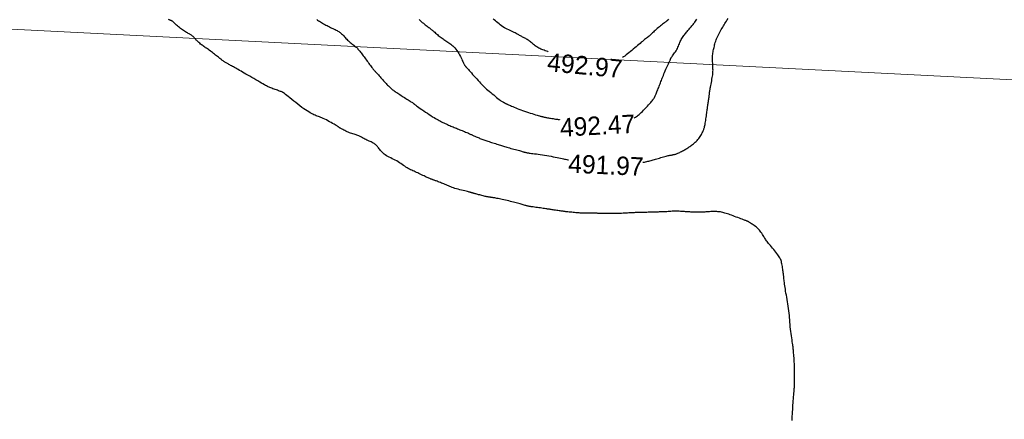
# Model space of a CAD drawing. Header units: millimetres. Extents: x 32690613 to 32693367, y 5343692 to 5344708.
# Tile 657 of 1009: x 32692901 to 32692955, y 5344434 to 5344455. Entities that reach past the tile are written whole.
import ezdxf
from ezdxf.enums import TextEntityAlignment as Align

# ---------------------------------------------------------------- set-up
doc = ezdxf.new("R2010")
doc.units = ezdxf.units.MM
doc.header["$LTSCALE"] = 20
doc.layers.get('0').update_dxf_attribs({"lineweight": 18})
doc.layers.get('Defpoints').update_dxf_attribs({"color": 11, "lineweight": 18})
for name, color, linetype in [('02-DGM_HL_491.50', 72, 'Continuous'), ('02-DGM_HL_492.00', 82, 'Continuous'), ('02-DGM_HL_492.50', 92, 'Continuous'), ('02-DGM_HL_493.00', 102, 'Continuous')]:
    doc.layers.add(name, color=color, linetype=linetype)

# ---------------------------------------------------------------- blocks, each defined once
blk = doc.blocks.new('A$C78070446')
blk.add_line((4469505.561, 5343027.116), (4470255.144, 5342959.865))

msp = doc.modelspace()

# ---------------------------------------------------------------- linework, layer by layer
at = {"layer": '02-DGM_HL_491.50', "elevation": 491.5, "flags": 128}
msp.add_lwpolyline([(32692943.455, 5344433.545), (32692943.463, 5344433.66), (32692943.47, 5344433.777), (32692943.477, 5344433.896), (32692943.484, 5344434.016), (32692943.491, 5344434.137), (32692943.498, 5344434.257), (32692943.505, 5344434.378), (32692943.513, 5344434.496), (32692943.522, 5344434.613), (32692943.53, 5344434.727), (32692943.539, 5344434.837), (32692943.548, 5344434.94), (32692943.556, 5344435.037), (32692943.564, 5344435.126), (32692943.571, 5344435.205), (32692943.577, 5344435.274), (32692943.582, 5344435.331), (32692943.585, 5344435.377), (32692943.588, 5344435.415), (32692943.59, 5344435.445), (32692943.591, 5344435.469), (32692943.592, 5344435.489), (32692943.592, 5344435.506), (32692943.592, 5344435.521), (32692943.592, 5344435.537), (32692943.591, 5344435.554), (32692943.591, 5344435.574), (32692943.591, 5344435.598), (32692943.591, 5344435.629), (32692943.591, 5344435.666), (32692943.591, 5344435.713), (32692943.592, 5344435.77), (32692943.593, 5344435.838), (32692943.594, 5344435.917), (32692943.595, 5344436.004), (32692943.595, 5344436.099), (32692943.595, 5344436.199), (32692943.594, 5344436.304), (32692943.592, 5344436.411), (32692943.588, 5344436.52), (32692943.583, 5344436.629), (32692943.577, 5344436.737), (32692943.57, 5344436.842), (32692943.562, 5344436.942), (32692943.555, 5344437.036), (32692943.547, 5344437.123), (32692943.541, 5344437.201), (32692943.535, 5344437.269), (32692943.53, 5344437.326), (32692943.527, 5344437.374), (32692943.523, 5344437.418), (32692943.52, 5344437.459), (32692943.516, 5344437.501), (32692943.51, 5344437.547), (32692943.503, 5344437.6), (32692943.494, 5344437.663), (32692943.482, 5344437.74), (32692943.468, 5344437.828), (32692943.453, 5344437.927), (32692943.436, 5344438.034), (32692943.42, 5344438.148), (32692943.403, 5344438.267), (32692943.387, 5344438.389), (32692943.373, 5344438.514), (32692943.361, 5344438.638), (32692943.35, 5344438.763), (32692943.34, 5344438.888), (32692943.331, 5344439.012), (32692943.321, 5344439.137), (32692943.31, 5344439.262), (32692943.298, 5344439.386), (32692943.284, 5344439.511), (32692943.268, 5344439.635), (32692943.249, 5344439.759), (32692943.229, 5344439.882), (32692943.208, 5344440.003), (32692943.187, 5344440.123), (32692943.165, 5344440.241), (32692943.145, 5344440.355), (32692943.125, 5344440.467), (32692943.107, 5344440.575), (32692943.091, 5344440.679), (32692943.076, 5344440.778), (32692943.063, 5344440.872), (32692943.051, 5344440.96), (32692943.041, 5344441.041), (32692943.032, 5344441.115), (32692943.023, 5344441.181), (32692943.016, 5344441.24), (32692943.01, 5344441.292), (32692943.004, 5344441.339), (32692942.999, 5344441.384), (32692942.993, 5344441.428), (32692942.987, 5344441.474), (32692942.981, 5344441.523), (32692942.975, 5344441.577), (32692942.967, 5344441.638), (32692942.959, 5344441.704), (32692942.95, 5344441.775), (32692942.939, 5344441.847), (32692942.928, 5344441.92), (32692942.916, 5344441.992), (32692942.903, 5344442.061), (32692942.889, 5344442.126), (32692942.874, 5344442.185), (32692942.857, 5344442.24), (32692942.837, 5344442.291), (32692942.815, 5344442.341), (32692942.788, 5344442.391), (32692942.757, 5344442.443), (32692942.721, 5344442.498), (32692942.678, 5344442.557), (32692942.63, 5344442.622), (32692942.576, 5344442.692), (32692942.518, 5344442.764), (32692942.458, 5344442.838), (32692942.398, 5344442.911), (32692942.339, 5344442.983), (32692942.282, 5344443.052), (32692942.23, 5344443.115), (32692942.183, 5344443.173), (32692942.141, 5344443.225), (32692942.103, 5344443.274), (32692942.068, 5344443.32), (32692942.036, 5344443.364), (32692942.005, 5344443.409), (32692941.975, 5344443.455), (32692941.944, 5344443.503), (32692941.912, 5344443.555), (32692941.879, 5344443.609), (32692941.844, 5344443.666), (32692941.806, 5344443.724), (32692941.766, 5344443.783), (32692941.723, 5344443.841), (32692941.676, 5344443.898), (32692941.626, 5344443.953), (32692941.572, 5344444.005), (32692941.516, 5344444.054), (32692941.458, 5344444.1), (32692941.401, 5344444.142), (32692941.345, 5344444.18), (32692941.293, 5344444.215), (32692941.245, 5344444.245), (32692941.204, 5344444.272), (32692941.169, 5344444.294), (32692941.141, 5344444.312), (32692941.119, 5344444.326), (32692941.101, 5344444.338), (32692941.086, 5344444.348), (32692941.073, 5344444.356), (32692941.06, 5344444.363), (32692941.048, 5344444.37), (32692941.035, 5344444.376), (32692941.019, 5344444.383), (32692940.999, 5344444.391), (32692940.975, 5344444.401), (32692940.944, 5344444.412), (32692940.907, 5344444.426), (32692940.862, 5344444.443), (32692940.807, 5344444.464), (32692940.742, 5344444.488), (32692940.669, 5344444.515), (32692940.59, 5344444.544), (32692940.505, 5344444.576), (32692940.419, 5344444.608), (32692940.331, 5344444.641), (32692940.245, 5344444.673), (32692940.162, 5344444.703), (32692940.084, 5344444.732), (32692940.01, 5344444.759), (32692939.94, 5344444.784), (32692939.873, 5344444.807), (32692939.808, 5344444.827), (32692939.745, 5344444.845), (32692939.682, 5344444.861), (32692939.62, 5344444.874), (32692939.556, 5344444.885), (32692939.492, 5344444.893), (32692939.427, 5344444.899), (32692939.362, 5344444.903), (32692939.296, 5344444.905), (32692939.231, 5344444.906), (32692939.165, 5344444.905), (32692939.098, 5344444.903), (32692939.032, 5344444.9), (32692938.966, 5344444.896), (32692938.901, 5344444.892), (32692938.835, 5344444.887), (32692938.77, 5344444.882), (32692938.706, 5344444.878), (32692938.643, 5344444.874), (32692938.58, 5344444.871), (32692938.518, 5344444.868), (32692938.457, 5344444.867), (32692938.396, 5344444.866), (32692938.337, 5344444.866), (32692938.279, 5344444.867), (32692938.222, 5344444.868), (32692938.166, 5344444.869), (32692938.111, 5344444.872), (32692938.057, 5344444.874), (32692938.003, 5344444.877), (32692937.95, 5344444.88), (32692937.896, 5344444.883), (32692937.841, 5344444.887), (32692937.784, 5344444.891), (32692937.725, 5344444.895), (32692937.664, 5344444.899), (32692937.6, 5344444.904), (32692937.533, 5344444.908), (32692937.463, 5344444.913), (32692937.392, 5344444.917), (32692937.318, 5344444.92), (32692937.244, 5344444.922), (32692937.168, 5344444.923), (32692937.091, 5344444.923), (32692937.014, 5344444.921), (32692936.937, 5344444.918), (32692936.86, 5344444.914), (32692936.785, 5344444.909), (32692936.712, 5344444.904), (32692936.641, 5344444.899), (32692936.574, 5344444.895), (32692936.509, 5344444.891), (32692936.449, 5344444.888), (32692936.391, 5344444.886), (32692936.336, 5344444.884), (32692936.281, 5344444.883), (32692936.226, 5344444.882), (32692936.17, 5344444.881), (32692936.112, 5344444.881), (32692936.05, 5344444.879), (32692935.984, 5344444.878), (32692935.916, 5344444.876), (32692935.844, 5344444.874), (32692935.772, 5344444.871), (32692935.701, 5344444.869), (32692935.63, 5344444.866), (32692935.562, 5344444.863), (32692935.497, 5344444.861), (32692935.437, 5344444.859), (32692935.381, 5344444.856), (32692935.329, 5344444.854), (32692935.279, 5344444.853), (32692935.232, 5344444.851), (32692935.187, 5344444.85), (32692935.143, 5344444.849), (32692935.1, 5344444.848), (32692935.058, 5344444.848), (32692935.014, 5344444.847), (32692934.97, 5344444.847), (32692934.924, 5344444.846), (32692934.876, 5344444.845), (32692934.824, 5344444.844), (32692934.769, 5344444.842), (32692934.709, 5344444.839), (32692934.644, 5344444.835), (32692934.574, 5344444.831), (32692934.501, 5344444.826), (32692934.424, 5344444.821), (32692934.345, 5344444.816), (32692934.264, 5344444.811), (32692934.182, 5344444.806), (32692934.099, 5344444.803), (32692934.015, 5344444.8), (32692933.933, 5344444.798), (32692933.851, 5344444.797), (32692933.772, 5344444.796), (32692933.695, 5344444.796), (32692933.622, 5344444.796), (32692933.552, 5344444.796), (32692933.487, 5344444.797), (32692933.427, 5344444.797), (32692933.372, 5344444.797), (32692933.32, 5344444.798), (32692933.273, 5344444.798), (32692933.228, 5344444.799), (32692933.185, 5344444.799), (32692933.144, 5344444.8), (32692933.105, 5344444.801), (32692933.066, 5344444.802), (32692933.027, 5344444.804), (32692932.986, 5344444.805), (32692932.944, 5344444.807), (32692932.898, 5344444.808), (32692932.849, 5344444.81), (32692932.795, 5344444.811), (32692932.736, 5344444.812), (32692932.67, 5344444.813), (32692932.6, 5344444.814), (32692932.527, 5344444.815), (32692932.452, 5344444.816), (32692932.378, 5344444.816), (32692932.306, 5344444.817), (32692932.237, 5344444.818), (32692932.174, 5344444.819), (32692932.118, 5344444.82), (32692932.068, 5344444.821), (32692932.021, 5344444.822), (32692931.975, 5344444.824), (32692931.929, 5344444.827), (32692931.88, 5344444.83), (32692931.828, 5344444.834), (32692931.769, 5344444.839), (32692931.702, 5344444.845), (32692931.63, 5344444.851), (32692931.554, 5344444.859), (32692931.477, 5344444.866), (32692931.401, 5344444.873), (32692931.328, 5344444.881), (32692931.26, 5344444.887), (32692931.201, 5344444.894), (32692931.151, 5344444.899), (32692931.109, 5344444.904), (32692931.072, 5344444.909), (32692931.039, 5344444.913), (32692931.006, 5344444.918), (32692930.973, 5344444.923), (32692930.935, 5344444.928), (32692930.892, 5344444.934), (32692930.841, 5344444.942), (32692930.783, 5344444.95), (32692930.721, 5344444.958), (32692930.656, 5344444.967), (32692930.59, 5344444.976), (32692930.524, 5344444.986), (32692930.461, 5344444.995), (32692930.403, 5344445.003), (32692930.349, 5344445.012), (32692930.301, 5344445.019), (32692930.254, 5344445.027), (32692930.208, 5344445.035), (32692930.161, 5344445.042), (32692930.111, 5344445.051), (32692930.055, 5344445.059), (32692929.993, 5344445.069), (32692929.923, 5344445.079), (32692929.847, 5344445.09), (32692929.766, 5344445.102), (32692929.684, 5344445.113), (32692929.602, 5344445.124), (32692929.523, 5344445.135), (32692929.448, 5344445.146), (32692929.381, 5344445.155), (32692929.323, 5344445.163), (32692929.272, 5344445.17), (32692929.228, 5344445.176), (32692929.189, 5344445.182), (32692929.153, 5344445.188), (32692929.119, 5344445.195), (32692929.086, 5344445.202), (32692929.051, 5344445.21), (32692929.015, 5344445.22), (32692928.975, 5344445.231), (32692928.932, 5344445.243), (32692928.886, 5344445.256), (32692928.836, 5344445.27), (32692928.783, 5344445.286), (32692928.726, 5344445.302), (32692928.665, 5344445.32), (32692928.6, 5344445.338), (32692928.53, 5344445.358), (32692928.457, 5344445.377), (32692928.381, 5344445.398), (32692928.302, 5344445.419), (32692928.22, 5344445.439), (32692928.135, 5344445.46), (32692928.048, 5344445.481), (32692927.96, 5344445.502), (32692927.871, 5344445.522), (32692927.783, 5344445.541), (32692927.697, 5344445.56), (32692927.614, 5344445.578), (32692927.535, 5344445.594), (32692927.462, 5344445.609), (32692927.395, 5344445.622), (32692927.336, 5344445.634), (32692927.283, 5344445.644), (32692927.237, 5344445.652), (32692927.197, 5344445.659), (32692927.161, 5344445.665), (32692927.128, 5344445.67), (32692927.099, 5344445.674), (32692927.071, 5344445.678), (32692927.045, 5344445.682), (32692927.019, 5344445.685), (32692926.992, 5344445.689), (32692926.963, 5344445.693), (32692926.932, 5344445.698), (32692926.898, 5344445.704), (32692926.859, 5344445.712), (32692926.814, 5344445.722), (32692926.764, 5344445.733), (32692926.709, 5344445.747), (32692926.651, 5344445.761), (32692926.59, 5344445.777), (32692926.529, 5344445.793), (32692926.469, 5344445.808), (32692926.41, 5344445.824), (32692926.356, 5344445.838), (32692926.307, 5344445.851), (32692926.262, 5344445.863), (32692926.221, 5344445.874), (32692926.185, 5344445.884), (32692926.152, 5344445.893), (32692926.122, 5344445.901), (32692926.095, 5344445.909), (32692926.07, 5344445.916), (32692926.047, 5344445.923), (32692926.024, 5344445.929), (32692926, 5344445.936), (32692925.972, 5344445.944), (32692925.94, 5344445.953), (32692925.901, 5344445.963), (32692925.853, 5344445.976), (32692925.796, 5344445.99), (32692925.727, 5344446.006), (32692925.649, 5344446.025), (32692925.564, 5344446.046), (32692925.474, 5344446.069), (32692925.382, 5344446.092), (32692925.29, 5344446.117), (32692925.2, 5344446.142), (32692925.116, 5344446.168), (32692925.037, 5344446.194), (32692924.965, 5344446.22), (32692924.898, 5344446.246), (32692924.834, 5344446.272), (32692924.773, 5344446.298), (32692924.712, 5344446.324), (32692924.651, 5344446.351), (32692924.589, 5344446.378), (32692924.524, 5344446.405), (32692924.458, 5344446.432), (32692924.391, 5344446.458), (32692924.326, 5344446.483), (32692924.263, 5344446.507), (32692924.203, 5344446.53), (32692924.149, 5344446.55), (32692924.1, 5344446.568), (32692924.059, 5344446.583), (32692924.024, 5344446.596), (32692923.994, 5344446.607), (32692923.967, 5344446.617), (32692923.943, 5344446.626), (32692923.921, 5344446.635), (32692923.898, 5344446.643), (32692923.873, 5344446.652), (32692923.847, 5344446.662), (32692923.817, 5344446.673), (32692923.784, 5344446.686), (32692923.748, 5344446.701), (32692923.707, 5344446.717), (32692923.663, 5344446.736), (32692923.614, 5344446.758), (32692923.56, 5344446.782), (32692923.502, 5344446.81), (32692923.439, 5344446.84), (32692923.373, 5344446.872), (32692923.304, 5344446.905), (32692923.235, 5344446.939), (32692923.164, 5344446.973), (32692923.094, 5344447.006), (32692923.026, 5344447.038), (32692922.959, 5344447.068), (32692922.895, 5344447.097), (32692922.831, 5344447.125), (32692922.769, 5344447.154), (32692922.706, 5344447.184), (32692922.644, 5344447.216), (32692922.582, 5344447.25), (32692922.518, 5344447.287), (32692922.454, 5344447.328), (32692922.387, 5344447.372), (32692922.319, 5344447.419), (32692922.25, 5344447.467), (32692922.178, 5344447.516), (32692922.105, 5344447.564), (32692922.029, 5344447.612), (32692921.951, 5344447.657), (32692921.871, 5344447.701), (32692921.789, 5344447.742), (32692921.707, 5344447.782), (32692921.626, 5344447.821), (32692921.547, 5344447.861), (32692921.471, 5344447.901), (32692921.398, 5344447.942), (32692921.331, 5344447.985), (32692921.27, 5344448.031), (32692921.214, 5344448.078), (32692921.164, 5344448.127), (32692921.117, 5344448.176), (32692921.075, 5344448.225), (32692921.036, 5344448.273), (32692921, 5344448.319), (32692920.966, 5344448.363), (32692920.934, 5344448.404), (32692920.902, 5344448.442), (32692920.871, 5344448.478), (32692920.838, 5344448.512), (32692920.803, 5344448.544), (32692920.766, 5344448.575), (32692920.724, 5344448.604), (32692920.678, 5344448.633), (32692920.626, 5344448.661), (32692920.571, 5344448.689), (32692920.512, 5344448.716), (32692920.451, 5344448.743), (32692920.39, 5344448.77), (32692920.331, 5344448.796), (32692920.274, 5344448.823), (32692920.22, 5344448.848), (32692920.172, 5344448.874), (32692920.127, 5344448.899), (32692920.085, 5344448.924), (32692920.046, 5344448.948), (32692920.007, 5344448.971), (32692919.968, 5344448.992), (32692919.928, 5344449.012), (32692919.886, 5344449.031), (32692919.841, 5344449.048), (32692919.792, 5344449.064), (32692919.74, 5344449.079), (32692919.686, 5344449.094), (32692919.63, 5344449.11), (32692919.571, 5344449.127), (32692919.51, 5344449.146), (32692919.447, 5344449.168), (32692919.383, 5344449.193), (32692919.319, 5344449.22), (32692919.255, 5344449.249), (32692919.193, 5344449.278), (32692919.133, 5344449.307), (32692919.078, 5344449.335), (32692919.028, 5344449.361), (32692918.984, 5344449.384), (32692918.947, 5344449.403), (32692918.916, 5344449.419), (32692918.891, 5344449.432), (32692918.87, 5344449.444), (32692918.853, 5344449.454), (32692918.839, 5344449.462), (32692918.827, 5344449.47), (32692918.816, 5344449.479), (32692918.805, 5344449.488), (32692918.793, 5344449.498), (32692918.778, 5344449.51), (32692918.758, 5344449.525), (32692918.733, 5344449.543), (32692918.7, 5344449.565), (32692918.658, 5344449.591), (32692918.606, 5344449.623), (32692918.542, 5344449.661), (32692918.468, 5344449.703), (32692918.387, 5344449.747), (32692918.302, 5344449.794), (32692918.214, 5344449.84), (32692918.126, 5344449.886), (32692918.04, 5344449.928), (32692917.959, 5344449.966), (32692917.885, 5344449.999), (32692917.817, 5344450.027), (32692917.753, 5344450.052), (32692917.692, 5344450.075), (32692917.633, 5344450.097), (32692917.575, 5344450.12), (32692917.515, 5344450.144), (32692917.453, 5344450.171), (32692917.388, 5344450.202), (32692917.318, 5344450.237), (32692917.244, 5344450.278), (32692917.165, 5344450.324), (32692917.081, 5344450.376), (32692916.992, 5344450.434), (32692916.897, 5344450.5), (32692916.796, 5344450.573), (32692916.689, 5344450.653), (32692916.579, 5344450.739), (32692916.467, 5344450.828), (32692916.356, 5344450.917), (32692916.248, 5344451.004), (32692916.147, 5344451.086), (32692916.054, 5344451.161), (32692915.973, 5344451.226), (32692915.904, 5344451.28), (32692915.846, 5344451.323), (32692915.796, 5344451.358), (32692915.752, 5344451.385), (32692915.712, 5344451.408), (32692915.672, 5344451.427), (32692915.631, 5344451.444), (32692915.585, 5344451.461), (32692915.532, 5344451.48), (32692915.475, 5344451.5), (32692915.413, 5344451.522), (32692915.35, 5344451.544), (32692915.286, 5344451.566), (32692915.223, 5344451.589), (32692915.163, 5344451.61), (32692915.108, 5344451.631), (32692915.058, 5344451.651), (32692915.011, 5344451.671), (32692914.966, 5344451.691), (32692914.919, 5344451.714), (32692914.87, 5344451.739), (32692914.815, 5344451.769), (32692914.753, 5344451.804), (32692914.68, 5344451.846), (32692914.596, 5344451.895), (32692914.501, 5344451.95), (32692914.399, 5344452.009), (32692914.291, 5344452.072), (32692914.181, 5344452.137), (32692914.069, 5344452.202), (32692913.959, 5344452.266), (32692913.853, 5344452.328), (32692913.752, 5344452.386), (32692913.657, 5344452.44), (32692913.568, 5344452.492), (32692913.484, 5344452.539), (32692913.405, 5344452.584), (32692913.331, 5344452.626), (32692913.261, 5344452.666), (32692913.195, 5344452.703), (32692913.133, 5344452.738), (32692913.074, 5344452.771), (32692913.019, 5344452.802), (32692912.967, 5344452.831), (32692912.919, 5344452.858), (32692912.873, 5344452.884), (32692912.829, 5344452.908), (32692912.789, 5344452.931), (32692912.75, 5344452.953), (32692912.714, 5344452.974), (32692912.679, 5344452.994), (32692912.645, 5344453.014), (32692912.612, 5344453.034), (32692912.58, 5344453.054), (32692912.548, 5344453.075), (32692912.516, 5344453.097), (32692912.484, 5344453.121), (32692912.45, 5344453.146), (32692912.416, 5344453.173), (32692912.38, 5344453.201), (32692912.341, 5344453.232), (32692912.3, 5344453.265), (32692912.256, 5344453.3), (32692912.209, 5344453.338), (32692912.158, 5344453.378), (32692912.104, 5344453.42), (32692912.048, 5344453.464), (32692911.99, 5344453.508), (32692911.932, 5344453.552), (32692911.873, 5344453.595), (32692911.816, 5344453.637), (32692911.76, 5344453.677), (32692911.707, 5344453.714), (32692911.655, 5344453.749), (32692911.606, 5344453.783), (32692911.558, 5344453.815), (32692911.511, 5344453.847), (32692911.465, 5344453.879), (32692911.419, 5344453.912), (32692911.374, 5344453.946), (32692911.329, 5344453.981), (32692911.284, 5344454.018), (32692911.241, 5344454.055), (32692911.198, 5344454.093), (32692911.157, 5344454.13), (32692911.119, 5344454.167), (32692911.083, 5344454.202), (32692911.05, 5344454.235), (32692911.021, 5344454.265), (32692910.995, 5344454.293), (32692910.972, 5344454.319), (32692910.95, 5344454.343), (32692910.93, 5344454.366), (32692910.911, 5344454.386), (32692910.892, 5344454.406), (32692910.873, 5344454.424), (32692910.853, 5344454.442), (32692910.832, 5344454.459), (32692910.809, 5344454.476), (32692910.784, 5344454.493), (32692910.757, 5344454.511), (32692910.727, 5344454.53), (32692910.693, 5344454.55), (32692910.656, 5344454.572), (32692910.614, 5344454.595), (32692910.57, 5344454.621), (32692910.521, 5344454.649), (32692910.471, 5344454.679), (32692910.418, 5344454.712), (32692910.363, 5344454.747), (32692910.308, 5344454.784), (32692910.252, 5344454.825), (32692910.195, 5344454.867), (32692910.14, 5344454.912), (32692910.085, 5344454.957), (32692910.033, 5344455.002), (32692909.984, 5344455.045), (32692909.939, 5344455.085), (32692909.898, 5344455.122), (32692909.863, 5344455.155), (32692909.833, 5344455.182), (32692909.808, 5344455.204), (32692909.789, 5344455.221), (32692909.772, 5344455.235), (32692909.759, 5344455.246), (32692909.749, 5344455.254), (32692909.74, 5344455.261), (32692909.731, 5344455.266), (32692909.723, 5344455.271), (32692909.715, 5344455.275), (32692909.707, 5344455.279), (32692909.698, 5344455.283), (32692909.688, 5344455.287), (32692909.678, 5344455.292), (32692909.665, 5344455.297), (32692909.652, 5344455.303), (32692909.637, 5344455.31), (32692909.618, 5344455.318), (32692909.596, 5344455.327), (32692909.569, 5344455.339), (32692909.536, 5344455.353)], dxfattribs=at)
at = {"layer": '02-DGM_HL_492.00', "elevation": 492, "flags": 128}
for points in [[(32692917.6, 5344455.347), (32692917.649, 5344455.318), (32692917.699, 5344455.287), (32692917.751, 5344455.255), (32692917.806, 5344455.222), (32692917.862, 5344455.188), (32692917.92, 5344455.154), (32692917.979, 5344455.119), (32692918.04, 5344455.085), (32692918.102, 5344455.05), (32692918.165, 5344455.016), (32692918.23, 5344454.983), (32692918.294, 5344454.95), (32692918.359, 5344454.919), (32692918.422, 5344454.888), (32692918.485, 5344454.857), (32692918.545, 5344454.828), (32692918.602, 5344454.8), (32692918.656, 5344454.772), (32692918.707, 5344454.745), (32692918.754, 5344454.719), (32692918.798, 5344454.692), (32692918.84, 5344454.665), (32692918.88, 5344454.636), (32692918.919, 5344454.606), (32692918.957, 5344454.573), (32692918.995, 5344454.538), (32692919.033, 5344454.499), (32692919.071, 5344454.458), (32692919.111, 5344454.414), (32692919.151, 5344454.37), (32692919.192, 5344454.324), (32692919.235, 5344454.278), (32692919.278, 5344454.234), (32692919.324, 5344454.19), (32692919.371, 5344454.148), (32692919.419, 5344454.108), (32692919.468, 5344454.069), (32692919.517, 5344454.031), (32692919.565, 5344453.995), (32692919.612, 5344453.959), (32692919.658, 5344453.924), (32692919.7, 5344453.889), (32692919.74, 5344453.854), (32692919.778, 5344453.819), (32692919.813, 5344453.783), (32692919.847, 5344453.746), (32692919.881, 5344453.708), (32692919.914, 5344453.668), (32692919.948, 5344453.626), (32692919.982, 5344453.582), (32692920.018, 5344453.535), (32692920.055, 5344453.485), (32692920.094, 5344453.433), (32692920.134, 5344453.379), (32692920.174, 5344453.323), (32692920.216, 5344453.266), (32692920.259, 5344453.207), (32692920.303, 5344453.146), (32692920.347, 5344453.085), (32692920.392, 5344453.024), (32692920.436, 5344452.963), (32692920.479, 5344452.905), (32692920.52, 5344452.849), (32692920.559, 5344452.797), (32692920.595, 5344452.749), (32692920.628, 5344452.707), (32692920.657, 5344452.671), (32692920.683, 5344452.639), (32692920.707, 5344452.612), (32692920.73, 5344452.586), (32692920.753, 5344452.56), (32692920.778, 5344452.533), (32692920.806, 5344452.504), (32692920.837, 5344452.47), (32692920.873, 5344452.431), (32692920.912, 5344452.388), (32692920.955, 5344452.34), (32692921.001, 5344452.289), (32692921.048, 5344452.236), (32692921.096, 5344452.182), (32692921.145, 5344452.127), (32692921.193, 5344452.073), (32692921.24, 5344452.02), (32692921.286, 5344451.968), (32692921.33, 5344451.918), (32692921.374, 5344451.87), (32692921.416, 5344451.824), (32692921.458, 5344451.78), (32692921.498, 5344451.739), (32692921.538, 5344451.699), (32692921.576, 5344451.663), (32692921.615, 5344451.628), (32692921.653, 5344451.595), (32692921.691, 5344451.563), (32692921.731, 5344451.532), (32692921.772, 5344451.502), (32692921.815, 5344451.471), (32692921.86, 5344451.439), (32692921.909, 5344451.406), (32692921.959, 5344451.372), (32692922.013, 5344451.337), (32692922.069, 5344451.3), (32692922.127, 5344451.263), (32692922.186, 5344451.225), (32692922.248, 5344451.185), (32692922.312, 5344451.145), (32692922.376, 5344451.104), (32692922.441, 5344451.063), (32692922.505, 5344451.022), (32692922.567, 5344450.982), (32692922.626, 5344450.945), (32692922.68, 5344450.91), (32692922.728, 5344450.879), (32692922.769, 5344450.852), (32692922.803, 5344450.83), (32692922.83, 5344450.813), (32692922.85, 5344450.799), (32692922.866, 5344450.788), (32692922.877, 5344450.779), (32692922.885, 5344450.773), (32692922.892, 5344450.768), (32692922.897, 5344450.763), (32692922.902, 5344450.758), (32692922.909, 5344450.752), (32692922.92, 5344450.743), (32692922.935, 5344450.731), (32692922.958, 5344450.714), (32692922.99, 5344450.69), (32692923.033, 5344450.659), (32692923.088, 5344450.62), (32692923.156, 5344450.571), (32692923.236, 5344450.514), (32692923.325, 5344450.452), (32692923.421, 5344450.385), (32692923.52, 5344450.317), (32692923.62, 5344450.249), (32692923.718, 5344450.183), (32692923.812, 5344450.121), (32692923.901, 5344450.065), (32692923.983, 5344450.015), (32692924.059, 5344449.969), (32692924.132, 5344449.928), (32692924.201, 5344449.889), (32692924.268, 5344449.854), (32692924.333, 5344449.821), (32692924.396, 5344449.789), (32692924.46, 5344449.757), (32692924.524, 5344449.727), (32692924.587, 5344449.697), (32692924.65, 5344449.668), (32692924.713, 5344449.64), (32692924.775, 5344449.612), (32692924.837, 5344449.585), (32692924.898, 5344449.558), (32692924.959, 5344449.533), (32692925.019, 5344449.507), (32692925.078, 5344449.482), (32692925.138, 5344449.458), (32692925.198, 5344449.433), (32692925.259, 5344449.409), (32692925.321, 5344449.384), (32692925.384, 5344449.358), (32692925.448, 5344449.332), (32692925.513, 5344449.306), (32692925.577, 5344449.28), (32692925.64, 5344449.254), (32692925.701, 5344449.229), (32692925.759, 5344449.205), (32692925.813, 5344449.182), (32692925.862, 5344449.16), (32692925.906, 5344449.141), (32692925.946, 5344449.122), (32692925.982, 5344449.105), (32692926.016, 5344449.089), (32692926.049, 5344449.073), (32692926.082, 5344449.057), (32692926.116, 5344449.041), (32692926.153, 5344449.024), (32692926.193, 5344449.007), (32692926.236, 5344448.988), (32692926.281, 5344448.969), (32692926.329, 5344448.949), (32692926.378, 5344448.929), (32692926.429, 5344448.908), (32692926.48, 5344448.888), (32692926.532, 5344448.867), (32692926.584, 5344448.847), (32692926.635, 5344448.828), (32692926.688, 5344448.808), (32692926.742, 5344448.788), (32692926.797, 5344448.769), (32692926.855, 5344448.749), (32692926.915, 5344448.728), (32692926.978, 5344448.708), (32692927.045, 5344448.687), (32692927.114, 5344448.665), (32692927.185, 5344448.643), (32692927.256, 5344448.622), (32692927.328, 5344448.6), (32692927.398, 5344448.579), (32692927.466, 5344448.558), (32692927.531, 5344448.538), (32692927.593, 5344448.519), (32692927.651, 5344448.5), (32692927.709, 5344448.481), (32692927.766, 5344448.463), (32692927.824, 5344448.445), (32692927.884, 5344448.426), (32692927.948, 5344448.406), (32692928.016, 5344448.386), (32692928.09, 5344448.365), (32692928.168, 5344448.343), (32692928.249, 5344448.321), (32692928.33, 5344448.299), (32692928.41, 5344448.277), (32692928.488, 5344448.256), (32692928.561, 5344448.237), (32692928.628, 5344448.218), (32692928.687, 5344448.202), (32692928.739, 5344448.187), (32692928.785, 5344448.174), (32692928.825, 5344448.162), (32692928.861, 5344448.152), (32692928.892, 5344448.142), (32692928.919, 5344448.134), (32692928.944, 5344448.127), (32692928.967, 5344448.12), (32692928.99, 5344448.114), (32692929.014, 5344448.109), (32692929.041, 5344448.103), (32692929.074, 5344448.098), (32692929.112, 5344448.092), (32692929.16, 5344448.085), (32692929.217, 5344448.078), (32692929.285, 5344448.07), (32692929.364, 5344448.061), (32692929.453, 5344448.051), (32692929.549, 5344448.039), (32692929.653, 5344448.026), (32692929.762, 5344448.011), (32692929.876, 5344447.994), (32692929.992, 5344447.975), (32692930.111, 5344447.955), (32692930.23, 5344447.933), (32692930.349, 5344447.91), (32692930.464, 5344447.886), (32692930.575, 5344447.863), (32692930.681, 5344447.841), (32692930.779, 5344447.82), (32692930.868, 5344447.801), (32692930.947, 5344447.785), (32692931.018, 5344447.771), (32692931.082, 5344447.758), (32692931.141, 5344447.746), (32692931.198, 5344447.734), (32692931.254, 5344447.722), (32692931.295, 5344447.713)], [(32692935.342, 5344447.586), (32692935.352, 5344447.588), (32692935.421, 5344447.6), (32692935.488, 5344447.613), (32692935.551, 5344447.626), (32692935.612, 5344447.639), (32692935.671, 5344447.652), (32692935.728, 5344447.666), (32692935.786, 5344447.68), (32692935.844, 5344447.696), (32692935.904, 5344447.713), (32692935.966, 5344447.73), (32692936.032, 5344447.75), (32692936.101, 5344447.771), (32692936.174, 5344447.793), (32692936.248, 5344447.815), (32692936.323, 5344447.838), (32692936.398, 5344447.86), (32692936.47, 5344447.881), (32692936.539, 5344447.901), (32692936.604, 5344447.919), (32692936.663, 5344447.934), (32692936.717, 5344447.946), (32692936.766, 5344447.957), (32692936.811, 5344447.966), (32692936.853, 5344447.974), (32692936.892, 5344447.981), (32692936.929, 5344447.988), (32692936.964, 5344447.994), (32692936.997, 5344448), (32692937.031, 5344448.006), (32692937.064, 5344448.014), (32692937.098, 5344448.022), (32692937.133, 5344448.032), (32692937.169, 5344448.045), (32692937.209, 5344448.059), (32692937.251, 5344448.077), (32692937.296, 5344448.097), (32692937.345, 5344448.121), (32692937.395, 5344448.146), (32692937.447, 5344448.173), (32692937.498, 5344448.201), (32692937.55, 5344448.23), (32692937.6, 5344448.258), (32692937.648, 5344448.286), (32692937.693, 5344448.312), (32692937.736, 5344448.338), (32692937.778, 5344448.364), (32692937.818, 5344448.39), (32692937.859, 5344448.417), (32692937.901, 5344448.446), (32692937.944, 5344448.476), (32692937.989, 5344448.509), (32692938.036, 5344448.545), (32692938.086, 5344448.584), (32692938.137, 5344448.626), (32692938.188, 5344448.671), (32692938.238, 5344448.717), (32692938.288, 5344448.766), (32692938.335, 5344448.817), (32692938.379, 5344448.87), (32692938.42, 5344448.925), (32692938.457, 5344448.98), (32692938.491, 5344449.036), (32692938.522, 5344449.091), (32692938.549, 5344449.145), (32692938.574, 5344449.196), (32692938.596, 5344449.245), (32692938.616, 5344449.29), (32692938.633, 5344449.331), (32692938.649, 5344449.37), (32692938.663, 5344449.407), (32692938.676, 5344449.445), (32692938.688, 5344449.486), (32692938.699, 5344449.531), (32692938.711, 5344449.582), (32692938.722, 5344449.64), (32692938.734, 5344449.708), (32692938.747, 5344449.783), (32692938.759, 5344449.862), (32692938.771, 5344449.945), (32692938.783, 5344450.029), (32692938.795, 5344450.112), (32692938.806, 5344450.192), (32692938.816, 5344450.267), (32692938.825, 5344450.335), (32692938.834, 5344450.397), (32692938.842, 5344450.454), (32692938.849, 5344450.508), (32692938.856, 5344450.56), (32692938.864, 5344450.612), (32692938.871, 5344450.664), (32692938.879, 5344450.719), (32692938.887, 5344450.777), (32692938.896, 5344450.837), (32692938.905, 5344450.898), (32692938.914, 5344450.958), (32692938.922, 5344451.017), (32692938.93, 5344451.073), (32692938.938, 5344451.124), (32692938.945, 5344451.169), (32692938.95, 5344451.208), (32692938.955, 5344451.24), (32692938.959, 5344451.267), (32692938.962, 5344451.29), (32692938.965, 5344451.309), (32692938.967, 5344451.326), (32692938.968, 5344451.341), (32692938.969, 5344451.356), (32692938.971, 5344451.372), (32692938.972, 5344451.389), (32692938.974, 5344451.409), (32692938.977, 5344451.434), (32692938.981, 5344451.465), (32692938.986, 5344451.504), (32692938.994, 5344451.551), (32692939.005, 5344451.609), (32692939.017, 5344451.677), (32692939.032, 5344451.754), (32692939.049, 5344451.839), (32692939.066, 5344451.927), (32692939.083, 5344452.018), (32692939.1, 5344452.107), (32692939.115, 5344452.194), (32692939.128, 5344452.275), (32692939.138, 5344452.349), (32692939.146, 5344452.417), (32692939.151, 5344452.48), (32692939.154, 5344452.539), (32692939.156, 5344452.596), (32692939.155, 5344452.653), (32692939.154, 5344452.711), (32692939.151, 5344452.772), (32692939.147, 5344452.836), (32692939.142, 5344452.904), (32692939.138, 5344452.974), (32692939.134, 5344453.045), (32692939.13, 5344453.118), (32692939.128, 5344453.19), (32692939.128, 5344453.261), (32692939.13, 5344453.331), (32692939.134, 5344453.398), (32692939.141, 5344453.463), (32692939.15, 5344453.527), (32692939.161, 5344453.589), (32692939.173, 5344453.651), (32692939.186, 5344453.713), (32692939.2, 5344453.775), (32692939.215, 5344453.837), (32692939.23, 5344453.901), (32692939.246, 5344453.966), (32692939.263, 5344454.032), (32692939.281, 5344454.099), (32692939.302, 5344454.167), (32692939.325, 5344454.236), (32692939.351, 5344454.306), (32692939.38, 5344454.377), (32692939.412, 5344454.449), (32692939.448, 5344454.521), (32692939.486, 5344454.593), (32692939.526, 5344454.665), (32692939.567, 5344454.736), (32692939.608, 5344454.805), (32692939.649, 5344454.872), (32692939.689, 5344454.938), (32692939.727, 5344455.001), (32692939.765, 5344455.063), (32692939.803, 5344455.125), (32692939.843, 5344455.189), (32692939.886, 5344455.256), (32692939.931, 5344455.328), (32692939.982, 5344455.407)]]:
    msp.add_lwpolyline(points, dxfattribs=at)
at = {"layer": '02-DGM_HL_492.50', "elevation": 492.5, "flags": 128}
for points in [[(32692923.18, 5344455.345), (32692923.234, 5344455.294), (32692923.289, 5344455.243), (32692923.345, 5344455.195), (32692923.401, 5344455.148), (32692923.455, 5344455.103), (32692923.508, 5344455.06), (32692923.559, 5344455.02), (32692923.607, 5344454.983), (32692923.651, 5344454.949), (32692923.692, 5344454.918), (32692923.729, 5344454.89), (32692923.764, 5344454.864), (32692923.798, 5344454.838), (32692923.831, 5344454.813), (32692923.864, 5344454.786), (32692923.899, 5344454.758), (32692923.937, 5344454.726), (32692923.977, 5344454.691), (32692924.02, 5344454.653), (32692924.066, 5344454.613), (32692924.114, 5344454.572), (32692924.163, 5344454.529), (32692924.213, 5344454.486), (32692924.265, 5344454.445), (32692924.316, 5344454.404), (32692924.368, 5344454.365), (32692924.419, 5344454.328), (32692924.471, 5344454.292), (32692924.523, 5344454.258), (32692924.575, 5344454.223), (32692924.628, 5344454.189), (32692924.681, 5344454.155), (32692924.735, 5344454.12), (32692924.79, 5344454.084), (32692924.845, 5344454.046), (32692924.9, 5344454.006), (32692924.955, 5344453.962), (32692925.01, 5344453.914), (32692925.065, 5344453.861), (32692925.119, 5344453.802), (32692925.173, 5344453.737), (32692925.225, 5344453.665), (32692925.275, 5344453.587), (32692925.324, 5344453.507), (32692925.37, 5344453.425), (32692925.413, 5344453.344), (32692925.453, 5344453.266), (32692925.489, 5344453.193), (32692925.52, 5344453.128), (32692925.547, 5344453.071), (32692925.57, 5344453.022), (32692925.589, 5344452.981), (32692925.606, 5344452.946), (32692925.619, 5344452.917), (32692925.631, 5344452.893), (32692925.642, 5344452.873), (32692925.651, 5344452.856), (32692925.661, 5344452.841), (32692925.67, 5344452.829), (32692925.679, 5344452.817), (32692925.687, 5344452.807), (32692925.696, 5344452.799), (32692925.704, 5344452.79), (32692925.713, 5344452.783), (32692925.721, 5344452.775), (32692925.729, 5344452.767), (32692925.739, 5344452.758), (32692925.751, 5344452.745), (32692925.767, 5344452.728), (32692925.788, 5344452.705), (32692925.815, 5344452.674), (32692925.851, 5344452.633), (32692925.895, 5344452.582), (32692925.95, 5344452.52), (32692926.013, 5344452.447), (32692926.082, 5344452.368), (32692926.155, 5344452.285), (32692926.231, 5344452.199), (32692926.306, 5344452.115), (32692926.378, 5344452.034), (32692926.447, 5344451.959), (32692926.509, 5344451.892), (32692926.566, 5344451.832), (32692926.621, 5344451.777), (32692926.674, 5344451.725), (32692926.728, 5344451.675), (32692926.784, 5344451.624), (32692926.844, 5344451.571), (32692926.911, 5344451.514), (32692926.984, 5344451.452), (32692927.063, 5344451.385), (32692927.144, 5344451.316), (32692927.227, 5344451.248), (32692927.309, 5344451.18), (32692927.387, 5344451.117), (32692927.459, 5344451.059), (32692927.524, 5344451.008), (32692927.578, 5344450.966), (32692927.624, 5344450.933), (32692927.661, 5344450.906), (32692927.692, 5344450.886), (32692927.717, 5344450.87), (32692927.738, 5344450.859), (32692927.755, 5344450.849), (32692927.77, 5344450.842), (32692927.783, 5344450.835), (32692927.796, 5344450.828), (32692927.809, 5344450.821), (32692927.823, 5344450.814), (32692927.837, 5344450.807), (32692927.852, 5344450.799), (32692927.87, 5344450.79), (32692927.889, 5344450.781), (32692927.912, 5344450.77), (32692927.937, 5344450.758), (32692927.967, 5344450.744), (32692928.002, 5344450.729), (32692928.041, 5344450.711), (32692928.087, 5344450.691), (32692928.14, 5344450.669), (32692928.199, 5344450.643), (32692928.267, 5344450.614), (32692928.342, 5344450.583), (32692928.423, 5344450.549), (32692928.51, 5344450.514), (32692928.602, 5344450.477), (32692928.699, 5344450.44), (32692928.799, 5344450.403), (32692928.902, 5344450.366), (32692929.008, 5344450.33), (32692929.114, 5344450.295), (32692929.218, 5344450.262), (32692929.319, 5344450.23), (32692929.415, 5344450.201), (32692929.504, 5344450.175), (32692929.584, 5344450.151), (32692929.654, 5344450.131), (32692929.711, 5344450.115), (32692929.757, 5344450.101), (32692929.795, 5344450.09), (32692929.826, 5344450.082), (32692929.851, 5344450.075), (32692929.873, 5344450.069), (32692929.894, 5344450.063), (32692929.915, 5344450.058), (32692929.938, 5344450.052), (32692929.965, 5344450.046), (32692929.994, 5344450.04), (32692930.027, 5344450.033), (32692930.065, 5344450.025), (32692930.106, 5344450.017), (32692930.153, 5344450.009), (32692930.206, 5344449.999), (32692930.264, 5344449.99), (32692930.326, 5344449.979), (32692930.391, 5344449.969), (32692930.457, 5344449.959), (32692930.521, 5344449.949), (32692930.583, 5344449.939), (32692930.64, 5344449.93), (32692930.691, 5344449.922), (32692930.734, 5344449.915), (32692930.771, 5344449.909), (32692930.802, 5344449.904), (32692930.81, 5344449.902)], [(32692934.86, 5344449.996), (32692934.9, 5344450.017), (32692934.949, 5344450.045), (32692934.997, 5344450.075), (32692935.044, 5344450.108), (32692935.092, 5344450.144), (32692935.141, 5344450.186), (32692935.194, 5344450.234), (32692935.252, 5344450.289), (32692935.315, 5344450.351), (32692935.382, 5344450.419), (32692935.451, 5344450.492), (32692935.521, 5344450.566), (32692935.589, 5344450.639), (32692935.655, 5344450.711), (32692935.715, 5344450.778), (32692935.768, 5344450.839), (32692935.814, 5344450.891), (32692935.851, 5344450.936), (32692935.882, 5344450.974), (32692935.907, 5344451.007), (32692935.927, 5344451.035), (32692935.943, 5344451.059), (32692935.956, 5344451.081), (32692935.967, 5344451.101), (32692935.977, 5344451.12), (32692935.986, 5344451.139), (32692935.995, 5344451.159), (32692936.005, 5344451.181), (32692936.015, 5344451.206), (32692936.027, 5344451.236), (32692936.041, 5344451.27), (32692936.058, 5344451.31), (32692936.077, 5344451.357), (32692936.099, 5344451.41), (32692936.123, 5344451.467), (32692936.148, 5344451.528), (32692936.174, 5344451.591), (32692936.201, 5344451.656), (32692936.227, 5344451.721), (32692936.252, 5344451.786), (32692936.276, 5344451.848), (32692936.3, 5344451.91), (32692936.323, 5344451.972), (32692936.346, 5344452.034), (32692936.37, 5344452.098), (32692936.396, 5344452.165), (32692936.424, 5344452.235), (32692936.455, 5344452.31), (32692936.488, 5344452.39), (32692936.524, 5344452.473), (32692936.561, 5344452.558), (32692936.598, 5344452.643), (32692936.635, 5344452.725), (32692936.67, 5344452.802), (32692936.702, 5344452.874), (32692936.731, 5344452.938), (32692936.756, 5344452.992), (32692936.776, 5344453.037), (32692936.793, 5344453.074), (32692936.807, 5344453.104), (32692936.818, 5344453.129), (32692936.827, 5344453.149), (32692936.835, 5344453.167), (32692936.841, 5344453.181), (32692936.846, 5344453.195), (32692936.851, 5344453.209), (32692936.857, 5344453.223), (32692936.864, 5344453.239), (32692936.875, 5344453.258), (32692936.888, 5344453.281), (32692936.906, 5344453.309), (32692936.929, 5344453.342), (32692936.958, 5344453.381), (32692936.991, 5344453.426), (32692937.028, 5344453.477), (32692937.067, 5344453.531), (32692937.107, 5344453.59), (32692937.146, 5344453.65), (32692937.184, 5344453.713), (32692937.219, 5344453.776), (32692937.251, 5344453.84), (32692937.279, 5344453.904), (32692937.304, 5344453.968), (32692937.329, 5344454.03), (32692937.352, 5344454.092), (32692937.376, 5344454.152), (32692937.401, 5344454.211), (32692937.428, 5344454.268), (32692937.458, 5344454.322), (32692937.49, 5344454.374), (32692937.524, 5344454.425), (32692937.56, 5344454.474), (32692937.598, 5344454.521), (32692937.636, 5344454.567), (32692937.675, 5344454.612), (32692937.714, 5344454.657), (32692937.752, 5344454.701), (32692937.791, 5344454.745), (32692937.829, 5344454.788), (32692937.866, 5344454.831), (32692937.903, 5344454.873), (32692937.939, 5344454.915), (32692937.974, 5344454.957), (32692938.008, 5344454.999), (32692938.041, 5344455.04), (32692938.073, 5344455.082), (32692938.106, 5344455.125), (32692938.139, 5344455.168), (32692938.172, 5344455.213), (32692938.207, 5344455.26), (32692938.244, 5344455.309), (32692938.284, 5344455.362)]]:
    msp.add_lwpolyline(points, dxfattribs=at)
at = {"layer": '02-DGM_HL_493.00', "elevation": 493, "flags": 128}
for points in [[(32692930.199, 5344453.588), (32692930.164, 5344453.602), (32692930.098, 5344453.627), (32692930.032, 5344453.651), (32692929.967, 5344453.674), (32692929.904, 5344453.698), (32692929.842, 5344453.721), (32692929.784, 5344453.746), (32692929.729, 5344453.772), (32692929.676, 5344453.799), (32692929.627, 5344453.828), (32692929.579, 5344453.858), (32692929.533, 5344453.889), (32692929.489, 5344453.922), (32692929.445, 5344453.955), (32692929.401, 5344453.99), (32692929.357, 5344454.025), (32692929.313, 5344454.061), (32692929.269, 5344454.097), (32692929.225, 5344454.132), (32692929.182, 5344454.167), (32692929.138, 5344454.2), (32692929.095, 5344454.232), (32692929.052, 5344454.261), (32692929.009, 5344454.288), (32692928.967, 5344454.312), (32692928.925, 5344454.335), (32692928.884, 5344454.357), (32692928.843, 5344454.378), (32692928.802, 5344454.399), (32692928.761, 5344454.419), (32692928.721, 5344454.441), (32692928.681, 5344454.463), (32692928.64, 5344454.486), (32692928.598, 5344454.51), (32692928.554, 5344454.536), (32692928.507, 5344454.562), (32692928.456, 5344454.59), (32692928.4, 5344454.618), (32692928.339, 5344454.648), (32692928.273, 5344454.679), (32692928.201, 5344454.711), (32692928.126, 5344454.745), (32692928.048, 5344454.781), (32692927.968, 5344454.819), (32692927.889, 5344454.86), (32692927.81, 5344454.904), (32692927.733, 5344454.951), (32692927.659, 5344455.001), (32692927.587, 5344455.054), (32692927.518, 5344455.108), (32692927.451, 5344455.163), (32692927.385, 5344455.219), (32692927.321, 5344455.274), (32692927.256, 5344455.327), (32692927.192, 5344455.378)], [(32692936.732, 5344455.361), (32692936.712, 5344455.337), (32692936.698, 5344455.319), (32692936.687, 5344455.307), (32692936.679, 5344455.298), (32692936.674, 5344455.293), (32692936.67, 5344455.289), (32692936.667, 5344455.287), (32692936.664, 5344455.284), (32692936.659, 5344455.281), (32692936.653, 5344455.275), (32692936.644, 5344455.268), (32692936.63, 5344455.257), (32692936.612, 5344455.243), (32692936.587, 5344455.224), (32692936.555, 5344455.199), (32692936.516, 5344455.169), (32692936.469, 5344455.134), (32692936.417, 5344455.095), (32692936.361, 5344455.051), (32692936.303, 5344455.005), (32692936.243, 5344454.957), (32692936.183, 5344454.908), (32692936.124, 5344454.858), (32692936.068, 5344454.808), (32692936.014, 5344454.759), (32692935.963, 5344454.711), (32692935.913, 5344454.664), (32692935.864, 5344454.618), (32692935.817, 5344454.573), (32692935.77, 5344454.53), (32692935.724, 5344454.489), (32692935.678, 5344454.45), (32692935.631, 5344454.412), (32692935.584, 5344454.374), (32692935.535, 5344454.336), (32692935.484, 5344454.297), (32692935.432, 5344454.256), (32692935.376, 5344454.211), (32692935.317, 5344454.163), (32692935.255, 5344454.111), (32692935.189, 5344454.054), (32692935.12, 5344453.995), (32692935.049, 5344453.932), (32692934.975, 5344453.868), (32692934.899, 5344453.803), (32692934.821, 5344453.737), (32692934.742, 5344453.671), (32692934.661, 5344453.605), (32692934.581, 5344453.542), (32692934.502, 5344453.48), (32692934.425, 5344453.421), (32692934.352, 5344453.365), (32692934.283, 5344453.313), (32692934.237, 5344453.279)]]:
    msp.add_lwpolyline(points, dxfattribs=at)

# ---------------------------------------------------------------- block references
at = {"layer": 'Defpoints', "rotation": 2.237485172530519}
msp.add_blockref('A$C78070446', (28434719.524, -168960.664), dxfattribs=at)

# ---------------------------------------------------------------- texts
at = {"layer": '02-DGM_HL_492.00'}
msp.add_text('491.97', height=1, rotation=357.5634, dxfattribs=at).set_placement((32692933.331, 5344447.434, 492), align=Align.MIDDLE)
at = {"layer": '02-DGM_HL_492.50'}
msp.add_text('492.47', height=1, rotation=3.0024, dxfattribs=at).set_placement((32692932.876, 5344449.583, 492.5), align=Align.MIDDLE)
at = {"layer": '02-DGM_HL_493.00'}
msp.add_text('492.97', height=1, rotation=354.5983, dxfattribs=at).set_placement((32692932.185, 5344452.85, 493), align=Align.MIDDLE)

doc.saveas('drawing.dxf')
